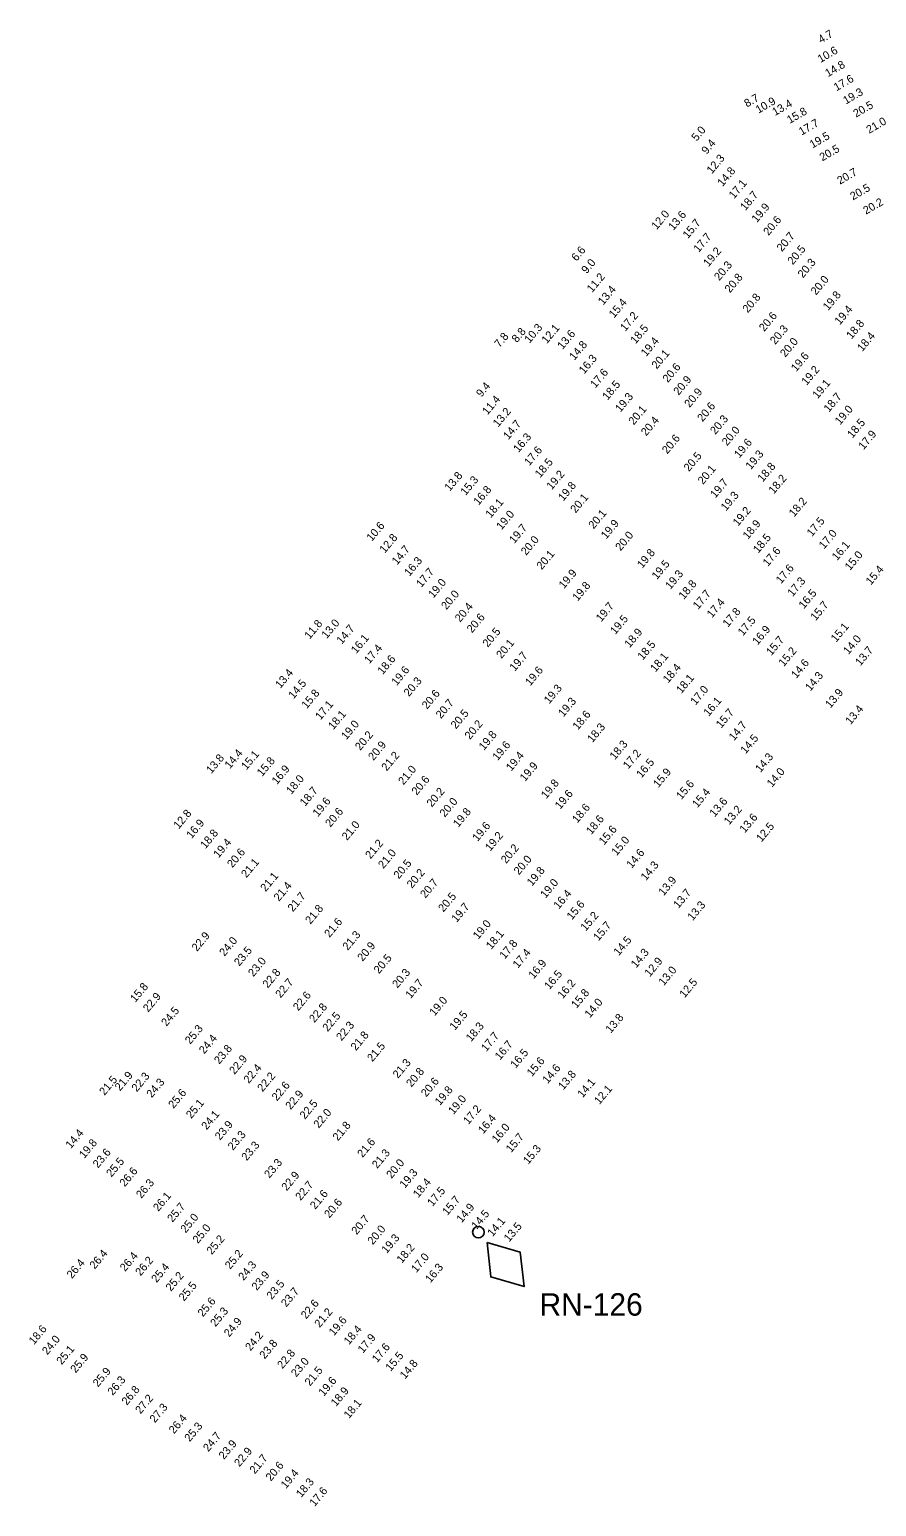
# Model space of a CAD drawing. Extents: x 1023796 to 1112670, y 656573 to 837340.
# Drawn here: x 1030712 to 1031242, y 814778 to 815701 of the extents above; entities that cross this region are included whole.
import ezdxf

# ---------------------------------------------------------------- set-up
doc = ezdxf.new("R2010")
doc.units = 0
doc.layers.add('V-CHAN-NAID', color=7, linetype='Continuous')
doc.layers.add('V-TOPO-SOUN', color=7, linetype='Continuous')

msp = doc.modelspace()

# ---------------------------------------------------------------- linework, layer by layer
at = {"layer": 'V-CHAN-NAID'}
msp.add_lwpolyline([(1030998.48, 814943.01), (1031000.86, 814921.5), (1031021.62, 814915.43), (1031019.24, 814936.93)], close=True, dxfattribs=at)
msp.add_circle((1030993.08, 814949.44), 3.6, dxfattribs=at)

# ---------------------------------------------------------------- texts
msp.add_text('RN-126', height=14, dxfattribs=at).set_placement((1031031.32, 814897.28))
at = {"layer": 'V-TOPO-SOUN'}
for s, rotation, p in [('4.7', 30, (1031207.25, 815692.14)), ('10.6 ', 30, (1031206.99, 815680.01)), ('14.8 ', 30, (1031211.62, 815671.11)), ('17.6 ', 30, (1031217, 815662.34)), ('8.7', 30, (1031161.04, 815652.15)), ('10.9 ', 30, (1031168.2, 815648.32)), ('13.4 ', 30, (1031178.56, 815646.85)), ('19.3 ', 30, (1031222.88, 815654.04)), ('15.8 ', 30, (1031187.78, 815641.96)), ('20.5 ', 30, (1031229.24, 815645.87)), ('5.0', 50, (1031129.6, 815630.84)), ('17.7 ', 30, (1031195.18, 815634.63)), ('21.0 ', 30, (1031237.41, 815635.73)), ('9.4', 50, (1031135.85, 815622.67)), ('19.5 ', 30, (1031201.99, 815626.55)), ('20.5 ', 30, (1031208.17, 815618.54)), ('12.3 ', 50, (1031139.09, 815610.42)), ('14.8 ', 50, (1031145.78, 815602.52)), ('20.7 ', 30, (1031219.18, 815603.96)), ('17.1 ', 50, (1031152.95, 815594.8)), ('20.5 ', 30, (1031227.3, 815594.14)), ('18.7 ', 50, (1031160.03, 815587.45)), ('19.9 ', 50, (1031167.2, 815579.95)), ('20.2 ', 30, (1031235.46, 815585.23)), ('12.0 ', 50, (1031104.55, 815575.5)), ('13.6 ', 50, (1031115.04, 815575.08)), ('15.7 ', 50, (1031124.09, 815569.98)), ('20.6 ', 50, (1031174.52, 815571.89)), ('17.7 ', 50, (1031130.84, 815561.28)), ('20.7 ', 50, (1031182.88, 815561.79)), ('6.6', 50, (1031054.49, 815555.81)), ('19.2 ', 50, (1031136.97, 815552.38)), ('20.5 ', 50, (1031189.67, 815553.63)), ('9.0', 50, (1031060.79, 815548)), ('20.3 ', 50, (1031143.75, 815543.71)), ('20.3 ', 50, (1031196.03, 815545.33)), ('11.2 ', 50, (1031064.2, 815536.24)), ('20.8 ', 50, (1031150.37, 815536.04)), ('20.0 ', 50, (1031204.21, 815534.66)), ('13.4 ', 50, (1031071.14, 815528.41)), ('19.8 ', 50, (1031211.78, 815525.01)), ('15.4 ', 50, (1031077.94, 815520.33)), ('20.8 ', 50, (1031161.54, 815523.58)), ('19.4 ', 50, (1031219.08, 815516.02)), ('17.2 ', 50, (1031084.97, 815512.01)), ('20.6 ', 50, (1031171.84, 815511.92)), ('18.8 ', 50, (1031226.4, 815507.15)), ('7.8', 50, (1031006.38, 815501.88)), ('8.8', 50, (1031017.2, 815504.93)), ('10.3 ', 50, (1031025.11, 815504.63)), ('12.1 ', 50, (1031035.9, 815504.28)), ('13.6 ', 50, (1031045.73, 815500.7)), ('18.5 ', 50, (1031091.39, 815504.14)), ('20.3 ', 50, (1031178.71, 815503.79)), ('18.4 ', 50, (1031233.14, 815499.38)), ('14.8 ', 50, (1031053.15, 815493.92)), ('19.4 ', 50, (1031098, 815496.2)), ('20.1 ', 50, (1031104.65, 815488.46)), ('20.0 ', 50, (1031184.99, 815495.84)), ('16.3 ', 50, (1031059.24, 815485.34)), ('20.6 ', 50, (1031111.55, 815479.98)), ('19.6 ', 50, (1031191.82, 815486.8)), ('19.2 ', 50, (1031198.36, 815478.29)), ('17.6 ', 50, (1031066.25, 815476.54)), ('18.5 ', 50, (1031073.87, 815469.04)), ('20.9 ', 50, (1031118.3, 815472.08)), ('19.1 ', 50, (1031205.23, 815469.91)), ('9.4', 50, (1030994.97, 815470.88)), ('11.4 ', 50, (1030998.79, 815459.74)), ('19.3 ', 50, (1031081.89, 815461.46)), ('20.9 ', 50, (1031125.14, 815464.39)), ('18.7 ', 50, (1031212.23, 815461.43)), ('13.2 ', 50, (1031005.46, 815452.17)), ('20.1 ', 50, (1031090.25, 815453.5)), ('20.6 ', 50, (1031133.24, 815455.51)), ('19.0 ', 50, (1031219.27, 815453.56)), ('14.7 ', 50, (1031011.84, 815444.34)), ('20.4 ', 50, (1031098.03, 815446.64)), ('20.3 ', 50, (1031141.27, 815447.54)), ('18.5 ', 50, (1031226.95, 815445.21)), ('16.3 ', 50, (1031018.2, 815436.28)), ('20.6 ', 50, (1031111.19, 815435.4)), ('20.0 ', 50, (1031148.61, 815440.49)), ('19.6 ', 50, (1031156.22, 815432.81)), ('17.9 ', 50, (1031233.95, 815438)), ('17.6 ', 50, (1031024.98, 815428.01)), ('20.5 ', 50, (1031124.77, 815424.42)), ('19.3 ', 50, (1031163.44, 815425.58)), ('18.5 ', 50, (1031031.7, 815420.5)), ('20.1 ', 50, (1031133.57, 815416.32)), ('18.8 ', 50, (1031170.9, 815417.84)), ('13.8 ', 50, (1030975.18, 815412.09)), ('15.3 ', 50, (1030985.12, 815409.45)), ('19.2 ', 50, (1031038.97, 815412.97)), ('19.8 ', 50, (1031046.19, 815405.9)), ('19.7 ', 50, (1031141.28, 815407.79)), ('18.2 ', 50, (1031177.82, 815410.34)), ('16.8 ', 50, (1030993.25, 815403.34)), ('18.1 ', 50, (1031000.82, 815395.4)), ('20.1 ', 50, (1031053.89, 815398.45)), ('19.3 ', 50, (1031147.91, 815399.76)), ('18.2 ', 50, (1031190.53, 815396.04)), ('19.0 ', 50, (1031007.58, 815387.92)), ('20.1 ', 50, (1031065.2, 815388.55)), ('19.2 ', 50, (1031155.42, 815390.25)), ('10.6 ', 50, (1030926.47, 815380.76)), ('19.7 ', 50, (1031015.58, 815379.4)), ('19.9 ', 50, (1031073.01, 815382.22)), ('18.9 ', 50, (1031161.62, 815382.04)), ('17.5 ', 50, (1031201.64, 815383.73)), ('12.8 ', 50, (1030934.54, 815373.35)), ('20.0 ', 50, (1031022.96, 815372.03)), ('20.0 ', 50, (1031082, 815374.83)), ('18.5 ', 50, (1031168.08, 815373.37)), ('17.0 ', 50, (1031209.26, 815375.96)), ('16.1 ', 50, (1031217.4, 815368.77)), ('14.7 ', 50, (1030942.29, 815366.05)), ('16.3 ', 50, (1030950, 815358.95)), ('20.1 ', 50, (1031032.71, 815363.09)), ('19.8 ', 50, (1031095.55, 815363.93)), ('17.6 ', 50, (1031174.14, 815365.11)), ('15.0 ', 50, (1031225.42, 815362.57)), ('17.7 ', 50, (1030957.41, 815351.94)), ('19.9 ', 50, (1031046.6, 815351.18)), ('19.5 ', 50, (1031104.71, 815356.9)), ('19.3 ', 50, (1031113.16, 815350.72)), ('17.6 ', 50, (1031182.35, 815354.27)), ('15.4 ', 50, (1031238.53, 815353.5)), ('19.0 ', 50, (1030964.98, 815345.31)), ('19.8 ', 50, (1031055.16, 815343.41)), ('18.8 ', 50, (1031121.56, 815344.47)), ('17.3 ', 50, (1031189.58, 815346.24)), ('20.0 ', 50, (1030973.12, 815338.06)), ('20.4 ', 50, (1030981.68, 815330.29)), ('19.7 ', 50, (1031069.87, 815330.48)), ('17.7 ', 50, (1031130.5, 815338.25)), ('17.4 ', 50, (1031139.16, 815332.94)), ('16.5 ', 50, (1031196.61, 815338.63)), ('15.7 ', 50, (1031204, 815331.19)), ('20.6 ', 50, (1030989.14, 815323.59)), ('19.5 ', 50, (1031078.72, 815322.58)), ('17.8 ', 50, (1031149.09, 815327.13)), ('17.5 ', 50, (1031158.52, 815321.72)), ('11.8 ', 50, (1030887.57, 815319.61)), ('13.0 ', 50, (1030898.3, 815319.98)), ('14.7 ', 50, (1030907.7, 815316.5)), ('20.5 ', 50, (1030998.98, 815314.62)), ('18.9 ', 50, (1031087.66, 815314.27)), ('16.9 ', 50, (1031167.66, 815315.99)), ('15.1 ', 50, (1031216.76, 815317.73)), ('16.1 ', 50, (1030916.73, 815310.6)), ('17.4 ', 50, (1030924.96, 815304.25)), ('20.1 ', 50, (1031007.53, 815307.51)), ('18.5 ', 50, (1031095.88, 815306.54)), ('15.7 ', 50, (1031176.25, 815309.39)), ('14.0 ', 50, (1031224.47, 815310.05)), ('13.7 ', 50, (1031231.93, 815302.95)), ('18.6 ', 50, (1030933.29, 815297.52)), ('19.7 ', 50, (1031015.88, 815299.6)), ('18.1 ', 50, (1031103.82, 815299.06)), ('15.2 ', 50, (1031184.06, 815302.51)), ('14.6 ', 50, (1031191.86, 815295.08)), ('13.4 ', 50, (1030869.32, 815288.89)), ('19.6 ', 50, (1030941.99, 815290.59)), ('19.6 ', 50, (1031025.55, 815290.47)), ('18.4 ', 50, (1031111.72, 815292.19)), ('18.1 ', 50, (1031119.98, 815285.66)), ('14.3 ', 50, (1031200.66, 815287.16)), ('14.5 ', 50, (1030877.56, 815282.31)), ('15.8 ', 50, (1030885.78, 815276.14)), ('20.3 ', 50, (1030949.71, 815283.81)), ('20.6 ', 50, (1030961.04, 815275.92)), ('19.3 ', 50, (1031037.37, 815279.24)), ('17.0 ', 50, (1031128.9, 815278.45)), ('13.9 ', 50, (1031213.2, 815276.53)), ('17.1 ', 50, (1030894.4, 815269.13)), ('20.7 ', 50, (1030969.74, 815270.01)), ('19.3 ', 50, (1031046.26, 815271.06)), ('16.1 ', 50, (1031137.11, 815271.41)), ('13.4 ', 50, (1031225.81, 815266.25)), ('18.1 ', 50, (1030902.41, 815263.06)), ('19.0 ', 50, (1030910.56, 815256.8)), ('20.5 ', 50, (1030979.1, 815263.56)), ('20.2 ', 50, (1030987.8, 815256.94)), ('18.6 ', 50, (1031055.29, 815262.88)), ('15.7 ', 50, (1031144.9, 815264.03)), ('14.7 ', 50, (1031152.94, 815256.16)), ('20.2 ', 50, (1030919.26, 815250.12)), ('19.8 ', 50, (1030996.59, 815250.21)), ('18.3 ', 50, (1031064.41, 815255.01)), ('14.5 ', 50, (1031160.19, 815247.99)), ('14.4 ', 50, (1030837.73, 815238.67)), ('20.9 ', 50, (1030927.47, 815243.79)), ('19.6 ', 50, (1031005.13, 815243.8)), ('18.3 ', 50, (1031078.44, 815244.3)), ('17.2 ', 50, (1031086.77, 815238.51)), ('13.8 ', 50, (1030826.13, 815235.62)), ('15.1 ', 50, (1030848.06, 815237.93)), ('15.8 ', 50, (1030857.91, 815233.86)), ('21.2 ', 50, (1030935.76, 815237.23)), ('19.4 ', 50, (1031013.63, 815237.21)), ('19.9 ', 50, (1031022.27, 815230.71)), ('16.5 ', 50, (1031095.11, 815232.93)), ('14.3 ', 50, (1031169.49, 815236.37)), ('16.9 ', 50, (1030867.14, 815228.79)), ('18.0 ', 50, (1030876.14, 815222.67)), ('21.0 ', 50, (1030946.26, 815228.57)), ('20.6 ', 50, (1030954.62, 815222.19)), ('19.8 ', 50, (1031035.51, 815219.95)), ('15.9 ', 50, (1031105.61, 815226.9)), ('15.6 ', 50, (1031120, 815219.4)), ('14.0 ', 50, (1031176.68, 815227.11)), ('18.7 ', 50, (1030884.75, 815215.22)), ('20.2 ', 50, (1030963.99, 815214.73)), ('19.6 ', 50, (1031044.23, 815213.33)), ('15.4 ', 50, (1031130.03, 815214.28)), ('19.6 ', 50, (1030892.74, 815208.66)), ('20.6 ', 50, (1030900.59, 815202.18)), ('20.0 ', 50, (1030972.11, 815208.44)), ('19.8 ', 50, (1030980.51, 815202.05)), ('18.6 ', 50, (1031054.94, 815204.72)), ('13.6 ', 50, (1031140.85, 815208.55)), ('13.2 ', 50, (1031149.9, 815203.56)), ('12.8 ', 50, (1030805.73, 815201.02)), ('16.9 ', 50, (1030813.78, 815194.99)), ('21.0 ', 50, (1030910.99, 815193.93)), ('19.6 ', 50, (1030992.59, 815193.26)), ('18.6 ', 50, (1031063.66, 815197.52)), ('13.6 ', 50, (1031159.67, 815198.54)), ('12.5 ', 50, (1031170.08, 815192.88)), ('18.8 ', 50, (1030822.44, 815188.68)), ('19.4 ', 50, (1030830.66, 815182.92)), ('19.2 ', 50, (1031000.53, 815187.17)), ('15.6 ', 50, (1031071.67, 815191.04)), ('15.0 ', 50, (1031079.54, 815184.32)), ('20.6 ', 50, (1030839.28, 815176.79)), ('21.2 ', 50, (1030925.65, 815182.33)), ('21.0 ', 50, (1030933.7, 815176.29)), ('20.2 ', 50, (1031010.46, 815179.4)), ('14.6 ', 50, (1031088.94, 815176.43)), ('21.1 ', 50, (1030848.06, 815170.54)), ('20.5 ', 50, (1030943.36, 815169.83)), ('20.0 ', 50, (1031018.5, 815172.36)), ('19.8 ', 50, (1031026.63, 815165.34)), ('14.3 ', 50, (1031097.84, 815168.75)), ('21.1 ', 50, (1030860.08, 815161.87)), ('21.4 ', 50, (1030868.41, 815155.87)), ('20.2 ', 50, (1030951.6, 815163.99)), ('20.7 ', 50, (1030959.98, 815157.79)), ('19.0 ', 50, (1031035.08, 815157.76)), ('13.9 ', 50, (1031108.93, 815159.29)), ('21.7 ', 50, (1030877.16, 815149.31)), ('20.5 ', 50, (1030971.26, 815149.14)), ('16.4 ', 50, (1031043.35, 815150.94)), ('13.7 ', 50, (1031118.18, 815151.4)), ('21.8 ', 50, (1030888.11, 815141.56)), ('19.7 ', 50, (1030979.53, 815142.64)), ('15.6 ', 50, (1031051.57, 815144.23)), ('15.2 ', 50, (1031060.24, 815137.21)), ('13.3 ', 50, (1031127.07, 815143.76)), ('21.6 ', 50, (1030900.04, 815133.26)), ('19.0 ', 50, (1030992.98, 815132.04)), ('15.7 ', 50, (1031068.18, 815131.07)), ('22.9 ', 50, (1030817.18, 815124.55)), ('24.0 ', 50, (1030834.38, 815121.5)), ('21.3 ', 50, (1030911.41, 815125.21)), ('20.9 ', 50, (1030920.7, 815118.32)), ('18.1 ', 50, (1031001.12, 815125.76)), ('17.8 ', 50, (1031009.56, 815119.72)), ('14.5 ', 50, (1031080.87, 815121.86)), ('23.5 ', 50, (1030843.61, 815115.35)), ('20.5 ', 50, (1030930.97, 815110.61)), ('17.4 ', 50, (1031017.81, 815114.05)), ('14.3 ', 50, (1031091.74, 815114.16)), ('23.0 ', 50, (1030852.41, 815108.74)), ('22.8 ', 50, (1030861.42, 815101.61)), ('20.3 ', 50, (1030942.5, 815101.62)), ('16.9 ', 50, (1031027.67, 815107.35)), ('16.5 ', 50, (1031037.55, 815100.65)), ('12.9 ', 50, (1031100.28, 815108.67)), ('13.0 ', 50, (1031109.02, 815103.08)), ('15.8 ', 50, (1030778.62, 815092.72)), ('22.7 ', 50, (1030869.44, 815095.43)), ('19.7 ', 50, (1030950.73, 815095.07)), ('16.2 ', 50, (1031045.85, 815094.94)), ('12.5 ', 50, (1031122.03, 815095.51)), ('22.9 ', 50, (1030786.67, 815086.61)), ('22.6 ', 50, (1030880.48, 815087.36)), ('19.0 ', 50, (1030965.71, 815084.19)), ('15.8 ', 50, (1031054.45, 815088.94)), ('14.0 ', 50, (1031062.8, 815083)), ('24.5 ', 50, (1030798.09, 815077.75)), ('22.8 ', 50, (1030890.58, 815080.06)), ('22.5 ', 50, (1030898.89, 815074.46)), ('19.5 ', 50, (1030978.37, 815075.26)), ('13.8 ', 50, (1031075.89, 815073.43)), ('25.3 ', 50, (1030812.92, 815066.5)), ('22.3 ', 50, (1030907.49, 815068.66)), ('18.3 ', 50, (1030988.56, 815068.12)), ('24.4 ', 50, (1030821.69, 815060.45)), ('23.8 ', 50, (1030831.13, 815054.09)), ('21.8 ', 50, (1030916.56, 815062.49)), ('21.5 ', 50, (1030926.84, 815055.6)), ('17.7 ', 50, (1030998.03, 815061.91)), ('16.7 ', 50, (1031006.64, 815056.66)), ('22.9 ', 50, (1030840.61, 815047.64)), ('21.3 ', 50, (1030942.84, 815045.24)), ('16.5 ', 50, (1031016.36, 815051.49)), ('15.6 ', 50, (1031026.6, 815046.33)), ('21.9 ', 50, (1030769.06, 815037.36)), ('22.3 ', 50, (1030779.56, 815036.81)), ('22.4 ', 50, (1030849.54, 815042.02)), ('22.2 ', 50, (1030858.16, 815036.84)), ('20.8 ', 50, (1030951.23, 815039.72)), ('14.6 ', 50, (1031036.43, 815041.9)), ('13.8 ', 50, (1031046.2, 815037.98)), ('21.5 ', 50, (1030759.35, 815034.58)), ('24.3 ', 50, (1030788.87, 815033.08)), ('25.6 ', 50, (1030802.52, 815026.42)), ('22.6 ', 50, (1030867.21, 815031.1)), ('20.6 ', 50, (1030960.49, 815033.58)), ('19.8 ', 50, (1030969.09, 815028.27)), ('14.1 ', 50, (1031058.29, 815033.06)), ('12.1 ', 50, (1031068.78, 815028.88)), ('25.1 ', 50, (1030813.6, 815020.07)), ('22.9 ', 50, (1030875.73, 815025.67)), ('22.5 ', 50, (1030884.68, 815019.68)), ('19.0 ', 50, (1030977.55, 815022.64)), ('24.1 ', 50, (1030823.21, 815013.03)), ('22.0 ', 50, (1030893.28, 815014.08)), ('17.2 ', 50, (1030986.87, 815016.35)), ('16.4 ', 50, (1030996.16, 815010.54)), ('14.4 ', 50, (1030738.29, 815001.27)), ('23.9 ', 50, (1030831.62, 815006.58)), ('23.3 ', 50, (1030839.69, 815000.28)), ('21.8 ', 50, (1030905.27, 815006.11)), ('16.0 ', 50, (1031004.71, 815004.88)), ('15.7 ', 50, (1031013.59, 814998.79)), ('19.8 ', 50, (1030746.7, 814995.17)), ('23.6 ', 50, (1030755.3, 814989.21)), ('23.3 ', 50, (1030848.25, 814993.71)), ('21.6 ', 50, (1030920.67, 814995.69)), ('21.3 ', 50, (1030929.85, 814988.9)), ('15.3 ', 50, (1031024.29, 814991.5)), ('25.5 ', 50, (1030763.7, 814983.53)), ('23.3 ', 50, (1030862.46, 814982.84)), ('20.0 ', 50, (1030938.81, 814982.66)), ('26.6 ', 50, (1030772.03, 814977.48)), ('22.9 ', 50, (1030873.28, 814974.91)), ('19.3 ', 50, (1030947.11, 814976.52)), ('18.4 ', 50, (1030955.49, 814970.62)), ('26.3 ', 50, (1030782.37, 814970.2)), ('26.1 ', 50, (1030793.01, 814962.07)), ('22.7 ', 50, (1030881.96, 814968.87)), ('21.6 ', 50, (1030891.1, 814963.35)), ('17.5 ', 50, (1030964.44, 814965.19)), ('25.7 ', 50, (1030801.85, 814955.27)), ('20.6 ', 50, (1030899.98, 814957.93)), ('15.7 ', 50, (1030973.75, 814959.56)), ('14.9 ', 50, (1030982.64, 814954.95)), ('25.0 ', 50, (1030810.13, 814948.63)), ('20.7 ', 50, (1030917.01, 814947.55)), ('14.5 ', 50, (1030992, 814950.82)), ('14.1 ', 50, (1031001.97, 814946.3)), ('13.5 ', 50, (1031012.32, 814942.98)), ('25.0 ', 50, (1030817.73, 814942.01)), ('25.2 ', 50, (1030826.41, 814935.07)), ('20.0 ', 50, (1030927.08, 814941.26)), ('19.3 ', 50, (1030935.78, 814935.79)), ('26.4 ', 50, (1030753.27, 814926.03)), ('26.4 ', 50, (1030772.24, 814924.52)), ('25.2 ', 50, (1030837.89, 814925.94)), ('18.2 ', 50, (1030945.26, 814929.67)), ('26.4 ', 50, (1030739.02, 814920.12)), ('26.2 ', 50, (1030781.88, 814921.74)), ('25.4 ', 50, (1030791.89, 814917.55)), ('24.3 ', 50, (1030846.32, 814918.9)), ('17.0 ', 50, (1030954.3, 814923.84)), ('16.3 ', 50, (1030963.1, 814917.42)), ('25.2 ', 50, (1030800.88, 814912.14)), ('25.5 ', 50, (1030809.06, 814905.99)), ('23.9 ', 50, (1030854.59, 814912.67)), ('23.5 ', 50, (1030863.91, 814907.02)), ('23.7 ', 50, (1030872.98, 814902.32)), ('25.6 ', 50, (1030820.87, 814896.19)), ('25.3 ', 50, (1030828.74, 814890.01)), ('22.6 ', 50, (1030885.43, 814894.85)), ('21.2 ', 50, (1030893.88, 814889.5)), ('18.6 ', 50, (1030715.25, 814878.83)), ('24.9 ', 50, (1030837.29, 814883.6)), ('19.6 ', 50, (1030902.83, 814884.34)), ('18.4 ', 50, (1030912.2, 814878.73)), ('24.0 ', 50, (1030723.57, 814872.42)), ('24.2 ', 50, (1030850.59, 814874.93)), ('23.8 ', 50, (1030859.51, 814869.85)), ('17.9 ', 50, (1030920.91, 814873.45)), ('25.1 ', 50, (1030732.56, 814866.28)), ('25.9 ', 50, (1030741.3, 814861.09)), ('22.8 ', 50, (1030870.6, 814863.75)), ('17.6 ', 50, (1030929.84, 814867.58)), ('15.5 ', 50, (1030938.28, 814862.15)), ('25.9 ', 50, (1030755.32, 814852.39)), ('23.0 ', 50, (1030879.23, 814858.57)), ('21.5 ', 50, (1030887.81, 814852.95)), ('14.8 ', 50, (1030947.23, 814857.31)), ('26.3 ', 50, (1030764.5, 814847.05)), ('19.6 ', 50, (1030896.44, 814846.57)), ('26.8 ', 50, (1030773.35, 814840.97)), ('27.2 ', 50, (1030781.85, 814835.53)), ('18.9 ', 50, (1030904.12, 814840.15)), ('18.1 ', 50, (1030912.15, 814832.59)), ('27.3 ', 50, (1030790.85, 814829.95)), ('26.4 ', 50, (1030802.84, 814823.1)), ('25.3 ', 50, (1030812.6, 814818.15)), ('24.7 ', 50, (1030824.26, 814811.95)), ('23.9 ', 50, (1030834.03, 814807.1)), ('22.9 ', 50, (1030843.69, 814802.48)), ('21.7 ', 50, (1030853.36, 814798.05)), ('20.6 ', 50, (1030863.41, 814793.56)), ('19.4 ', 50, (1030872.79, 814788.81)), ('18.3 ', 50, (1030882.34, 814783.3)), ('17.6 ', 50, (1030890.73, 814777.66))]:
    msp.add_text(s, height=5, rotation=rotation, dxfattribs=at).set_placement(p)

doc.saveas('drawing.dxf')
